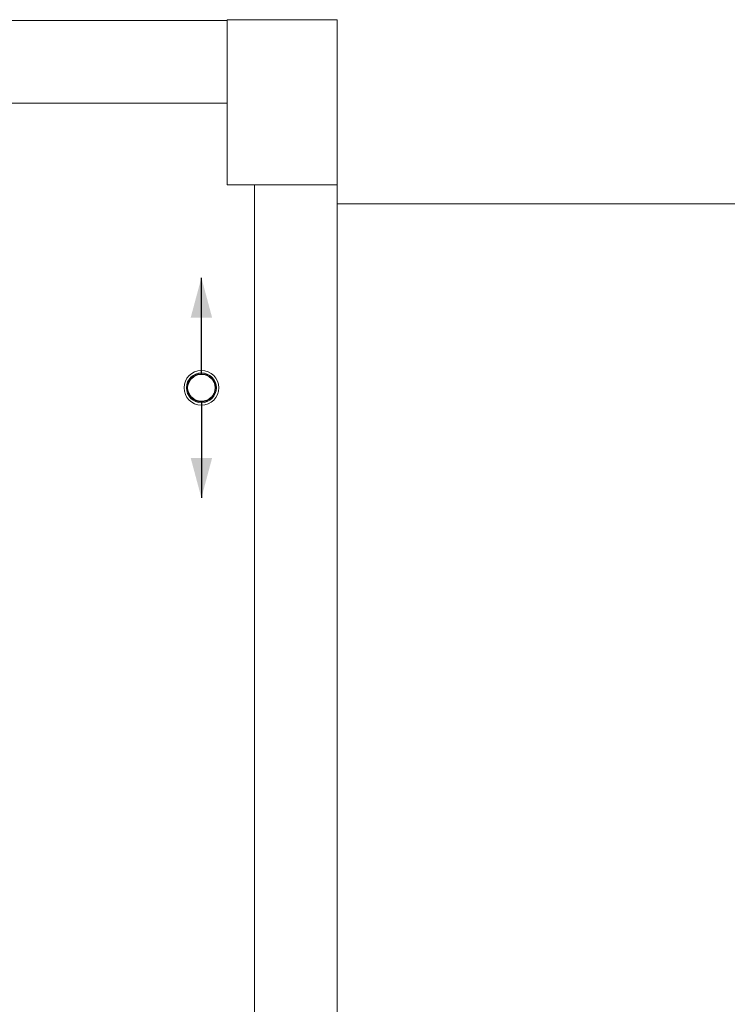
# Model space of a CAD drawing. Header units: millimetres. Extents: x 321 to 585, y -277 to 9.
# Tile 590 of 656: x 365.32 to 367.89, y -97.18 to -93.6. Entities that reach past the tile are written whole.
import ezdxf

# ---------------------------------------------------------------- set-up
doc = ezdxf.new("R2010")
doc.units = ezdxf.units.MM
doc.header["$MEASUREMENT"] = 0
doc.layers.get('0').update_dxf_attribs({"lineweight": 18})
for name, color, linetype, lineweight in [('CV-Condutos', 1, 'Continuous', 25), ('IFC-Pilar-Contorno', 83, 'Continuous', 5), ('IFC-Viga-Contorno', 66, 'Continuous', 5), ('Simbolos', 5, 'Continuous', 20), ('Simbolos_int', 2, 'Continuous', 15)]:
    doc.layers.add(name, color=color, linetype=linetype, lineweight=lineweight)

msp = doc.modelspace()

# ---------------------------------------------------------------- hatches: boundary and pattern name
at = {"layer": 'CV-Condutos', "linetype": 'Continuous'}
for points in [[(365.978, -94.537), (365.9391, -94.6819), (366.0168, -94.6819)], [(365.978, -95.337), (366.0168, -95.1921), (365.9391, -95.1921)]]:
    msp.add_hatch(color=11, dxfattribs=at).paths.add_polyline_path(points)

# ---------------------------------------------------------------- linework, layer by layer
msp.add_line((385.9714, -94.2686), (366.4713, -94.2686))
at = {"layer": 'CV-Condutos'}
for points in [[(365.978, -94.887), (365.978, -94.537)], [(365.978, -94.987), (365.978, -95.337)]]:
    msp.add_lwpolyline(points, dxfattribs=at)
msp.add_circle((365.978, -94.937), 0.05, dxfattribs=at)
msp.add_circle((365.978, -94.937), 0.05, dxfattribs=at)
at = {"layer": 'IFC-Pilar-Contorno', "color": 7, "lineweight": 5}
for p, q in [((366.0713, -93.7038), (366.0713, -93.5998)), ((366.0713, -93.5998), (366.1216, -93.5998)), ((366.1216, -93.5998), (366.402, -93.5998)), ((366.402, -93.5998), (366.4713, -93.5998)), ((366.4713, -94.0203), (366.4713, -93.5998)), ((366.0713, -94.1243), (366.0713, -93.7038)), ((366.4713, -94.0957), (366.4713, -94.0203)), ((366.4713, -94.1998), (366.4713, -94.0957)), ((366.0713, -94.1998), (366.0713, -94.1243)), ((366.0713, -94.1998), (366.1407, -94.1998)), ((366.1407, -94.1998), (366.421, -94.1998)), ((366.421, -94.1998), (366.4713, -94.1998))]:
    msp.add_line(p, q, dxfattribs=at)
at = {"layer": 'IFC-Viga-Contorno', "color": 7, "lineweight": 5}
for p, q in [((359.4137, -93.6026), (366.0713, -93.6026)), ((359.4137, -93.9026), (366.0713, -93.9026)), ((366.1713, -100.87), (366.1713, -94.1998)), ((366.1713, -94.1998), (366.4713, -94.1998)), ((366.4713, -100.87), (366.4713, -94.1998))]:
    msp.add_line(p, q, dxfattribs=at)
at = {"layer": 'Simbolos'}
msp.add_circle((365.978, -94.937), 0.0632, dxfattribs=at)
at = {"layer": 'Simbolos_int'}
for radius in [0.0543, 0.0511]:
    msp.add_circle((365.978, -94.937), radius, dxfattribs=at)

doc.saveas('drawing.dxf')
